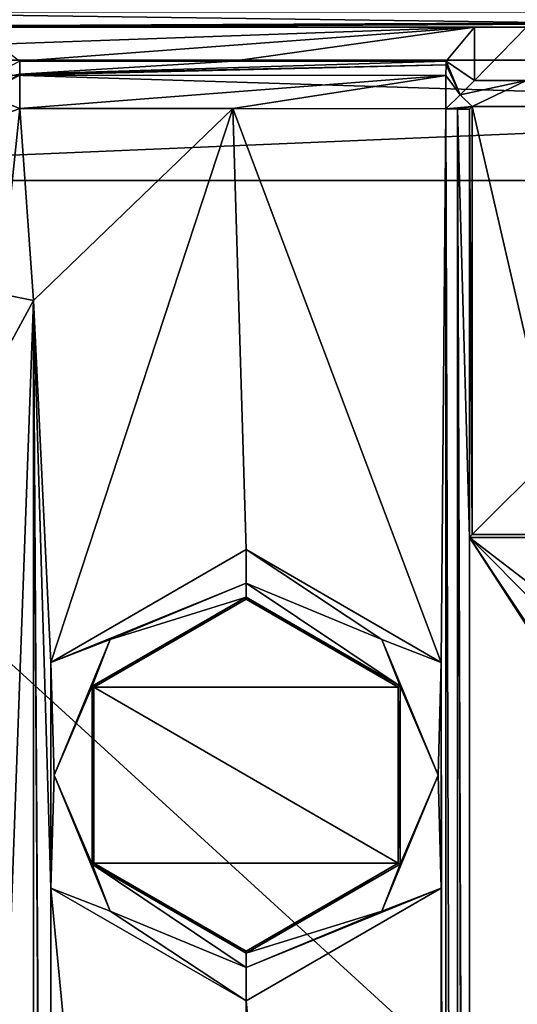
# Model space of a CAD drawing. Header units: metres. Extents: x -205 to 205, y -82 to 82.
# Tile 386 of 426: x 101 to 112, y 20 to 41. Entities that reach past the tile are written whole.
import ezdxf

# ---------------------------------------------------------------- set-up
doc = ezdxf.new("R2010")
doc.units = ezdxf.units.M
doc.layers.add('solid_PRT0003', color=7, linetype='CONTINUOUS')

msp = doc.modelspace()

# ---------------------------------------------------------------- linework, layer by layer
at = {"layer": 'solid_PRT0003'}
for points in [[(0, -75), (0, 75), (200, 75)], [(200, -75), (0, -75), (200, 75)], [(172.02478, 41.035542, 108.5), (89.953697, 41.035538, 108.5), (88.489235, 37.5, 108.5)], [(172.02478, 41.035542, 108.5), (88.489235, 37.5, 108.5), (173.489243, 37.5, 108.5)], [(90.963112, 40.026123, 108.410858), (93.489235, 41.072483, 108.410858), (171.015366, 40.026123, 108.410858)], [(93.489235, 40.722591, 75), (96.875961, 40.722591, 75), (168.489243, 41.072483, 108.410858)], [(93.489235, 41.072483, 108.410858), (93.489235, 40.722591, 75), (168.489243, 41.072483, 108.410858)], [(171.015366, 40.026123, 108.410858), (93.489235, 41.072483, 108.410858), (168.489243, 41.072483, 108.410858)], [(96.875961, 40.722591, 75), (100.246826, 40.722591, 75), (168.489243, 41.072483, 108.410858)], [(100.246826, 40.722591, 75), (110.791389, 40.722591, 75), (168.489243, 41.072483, 108.410858)], [(110.791389, 40.722591, 75), (111.887085, 40.722591, 75), (168.489243, 41.072483, 108.410858)], [(100.246826, 40.722591, 75), (100.759094, 40.366833, 41.028507), (110.791389, 40.722591, 75)], [(100.759094, 40.366833, 41.028507), (101.227745, 40.010365, 6.989528), (110.791389, 40.722591, 75)], [(101.227745, 40.010365, 6.989528), (105.712822, 40.010365, 6.989528), (110.791389, 40.722591, 75)], [(105.712822, 40.010365, 6.989528), (110.197868, 40.010365, 6.989528), (110.791389, 40.722591, 75)], [(110.791389, 39.602154, 75), (110.791389, 40.722591, 75), (110.197868, 40.010365, 6.989528)], [(110.791389, 39.602154, 75), (111.887085, 40.722591, 75), (110.791389, 40.722591, 75)], [(110.791389, 39.602154, 75), (111.887085, 39.602154, 75), (111.887085, 40.722591, 75)], [(90.963112, 40.026123, 108.410858), (172.061722, 37.5, 108.410858), (89.916756, 37.5, 108.410858)], [(90.963112, 40.026123, 108.410858), (171.015366, 40.026123, 108.410858), (172.061722, 37.5, 108.410858)], [(100.406799, 39.58062, 6.983176), (101.228134, 39.736137, 6.312008), (101.227745, 40.010365, 6.989528)], [(101.228134, 39.736137, 6.312008), (105.712822, 40.010365, 6.989528), (101.227745, 40.010365, 6.989528)], [(101.228134, 39.736137, 6.312008), (110.197868, 40.010365, 6.989528), (105.712822, 40.010365, 6.989528)], [(101.228134, 39.736137, 6.312008), (110.194511, 39.929047, 6.604853), (110.197868, 40.010365, 6.989528)], [(110.194511, 39.929047, 6.604853), (110.488655, 39.299423, 40.310471), (110.197868, 40.010365, 6.989528)], [(110.488655, 39.299423, 40.310471), (110.791389, 39.602154, 75), (110.197868, 40.010365, 6.989528)], [(100.406799, 39.58062, 6.983176), (100.463272, 39.316238, 6.433024), (101.228134, 39.736137, 6.312008)], [(100.463272, 39.316238, 6.433024), (101.228134, 39.714111, 6.289498), (101.228134, 39.736137, 6.312008)], [(101.228134, 39.714111, 6.289498), (110.191689, 39.70578, 6.28134), (110.194511, 39.929047, 6.604853)], [(101.228134, 39.736137, 6.312008), (101.228134, 39.714111, 6.289498), (110.194511, 39.929047, 6.604853)], [(110.194511, 39.929047, 6.604853), (110.191689, 39.70578, 6.28134), (110.488655, 39.299423, 40.310471)], [(100.463272, 39.316238, 6.433024), (101.228134, 39.010418, 6), (101.228134, 39.714111, 6.289498)], [(101.228134, 39.714111, 6.289498), (101.228134, 39.010418, 6), (110.191689, 39.70578, 6.28134)], [(110.191689, 39.70578, 6.28134), (101.228134, 39.010418, 6), (105.708687, 39.010742, 6)], [(110.191689, 39.70578, 6.28134), (105.708687, 39.010742, 6), (110.189232, 39.005207, 6)], [(110.191689, 39.70578, 6.28134), (110.189232, 39.005207, 6), (110.488655, 39.299423, 40.310471)], [(110.488655, 39.299423, 40.310471), (111.887085, 39.602154, 75), (110.791389, 39.602154, 75)], [(110.488655, 39.299423, 40.310471), (110.746834, 39.057598, 12.6), (111.887085, 39.602154, 75)], [(112.431641, 39.057598, 12.6), (111.887085, 39.602154, 75), (110.746834, 39.057598, 12.6)], [(100.568413, 38.764652, 6.289814), (101.228134, 39.010418, 6), (100.463272, 39.316238, 6.433024)], [(110.488655, 39.299423, 40.310471), (110.189232, 39.005207, 6), (110.746834, 39.057598, 12.6)], [(100.828003, 35.119762, 6.289814), (101.228134, 39.010418, 6), (100.568413, 38.764652, 6.289814)], [(100.828003, 35.119762, 6.289814), (101.517036, 34.975193, 6), (101.228134, 39.010418, 6)], [(105.708687, 39.010742, 6), (101.228134, 39.010418, 6), (101.517036, 34.975193, 6)], [(101.883255, 27.370848, 6), (105.708687, 39.010742, 6), (101.517036, 34.975193, 6)], [(101.883255, 27.370848, 6), (105.989235, 29.741312, 6), (105.708687, 39.010742, 6)], [(110.095406, 27.370523, 6), (110.189232, 39.005207, 6), (105.708687, 39.010742, 6)], [(105.989235, 29.741312, 6), (110.095406, 27.370523, 6), (105.708687, 39.010742, 6)], [(110.095406, 27.370523, 6), (110.189232, -39.005207, 6), (110.189232, 39.005207, 6)], [(110.746834, 39.057598, 12.6), (110.189232, 39.005207, 6), (110.43615, 39, 6)], [(110.43615, -39, 6), (110.43615, 39, 6), (110.189232, 39.005207, 6)], [(110.189232, -39.005207, 6), (110.43615, -39, 6), (110.189232, 39.005207, 6)], [(110.746834, 39.057598, 12.6), (110.43615, 39, 6), (110.689232, 39, 6)], [(110.689232, 30, 6), (110.689232, 39, 6), (110.43615, 39, 6)], [(110.689232, -30, 6), (110.689232, 30, 6), (110.43615, 39, 6)], [(110.689232, -39, 6), (110.689232, -30, 6), (110.43615, 39, 6)], [(110.43615, -39, 6), (110.689232, -39, 6), (110.43615, 39, 6)], [(110.746834, 39.057598, 12.6), (110.689232, 39, 6), (110.746834, 30.057598, 12.6)], [(110.746834, 30.057598, 12.6), (110.689232, 39, 6), (110.689232, 30, 6)], [(110.746834, 39.057598, 12.6), (110.746834, 30.057598, 12.6), (112.431641, 31.742403, 12.6)], [(112.431641, 39.057598, 12.6), (110.746834, 39.057598, 12.6), (112.431641, 31.742403, 12.6)], [(88.489235, -37.5, 108.5), (173.489243, 37.5, 108.5), (88.489235, 37.5, 108.5)], [(88.489235, -37.5, 108.5), (173.489243, -37.5, 108.5), (173.489243, 37.5, 108.5)], [(172.061722, -37.5, 108.410858), (89.916756, -37.5, 108.410858), (89.916756, 37.5, 108.410858)], [(172.061722, 37.5, 108.410858), (172.061722, -37.5, 108.410858), (89.916756, 37.5, 108.410858)], [(100.828003, 35.119762, 6.289814), (99.58181, 31.422537, 6), (101.517036, 34.975193, 6)], [(101.517036, 34.975193, 6), (99.58181, 31.422537, 6), (100.989235, 20.299999, 6)], [(101.517036, 34.975193, 6), (100.989235, 20.299999, 6), (101.514763, -34.96476, 6)], [(101.883064, -27.370523, 6), (101.517036, 34.975193, 6), (101.514763, -34.96476, 6)], [(101.517036, 34.975193, 6), (101.883064, -27.370523, 6), (101.883255, -22.629152, 6)], [(101.883064, 22.629477, 6), (101.883255, 27.370848, 6), (101.517036, 34.975193, 6)], [(101.883255, -22.629152, 6), (101.883064, 22.629477, 6), (101.517036, 34.975193, 6)], [(110.746834, 30.057598, 12.6), (121.057465, 30.057598, 12.6), (112.431641, 31.742403, 12.6)], [(130.989243, 30.02618, 9), (110.746834, 30.057598, 12.6), (110.689232, 30, 6)], [(130.989243, 30.02618, 9), (110.689232, 30, 6), (151.28923, 30, 6)], [(130.989243, 30.02618, 9), (121.057465, 30.057598, 12.6), (110.746834, 30.057598, 12.6)], [(124.067749, 19.734287, 6), (151.28923, 30, 6), (110.689232, 30, 6)], [(120.910721, 14.265713, 6), (110.689232, 30, 6), (110.689232, -30, 6)], [(120.910851, 19.734362, 6), (124.067749, 19.734287, 6), (110.689232, 30, 6)], [(119.332008, 17, 6), (120.910851, 19.734362, 6), (110.689232, 30, 6)], [(120.910721, 14.265713, 6), (119.332008, 17, 6), (110.689232, 30, 6)], [(105.989235, 29.037296, 6.289814), (105.989235, 29.741312, 6), (101.883255, 27.370848, 6)], [(108.844032, 27.854799, 6.289814), (110.095406, 27.370523, 6), (105.989235, 29.741312, 6)], [(108.844032, 27.854799, 6.289814), (105.989235, 29.741312, 6), (105.989235, 29.037296, 6.289814)], [(103.134438, 27.854799, 6.289814), (105.989235, 29.037296, 6.289814), (101.883255, 27.370848, 6)], [(103.134438, 27.854799, 6.289814), (105.989235, 28.74135, 6.991273), (105.989235, 29.037296, 6.289814)], [(109.229347, 26.870661, 6.991273), (105.989235, 29.037296, 6.289814), (105.989235, 28.74135, 6.991273)], [(109.229347, 26.870661, 6.991273), (108.844032, 27.854799, 6.289814), (105.989235, 29.037296, 6.289814)], [(105.989235, 28.74135, 6.991273), (102.749138, 26.870682, 6.991273), (105.989235, 28.697639, 12)], [(103.134438, 27.854799, 6.289814), (102.749138, 26.870682, 6.991273), (105.989235, 28.74135, 6.991273)], [(102.749138, 26.870682, 6.991273), (102.786919, 26.848711, 12), (105.989235, 28.697639, 12)], [(109.191452, 26.84889, 12), (105.989235, 28.697639, 12), (102.786919, 26.848711, 12)], [(105.989235, 28.74135, 6.991273), (105.989235, 28.697639, 12), (109.191452, 26.84889, 12)], [(109.229347, 26.870661, 6.991273), (105.989235, 28.74135, 6.991273), (109.191452, 26.84889, 12)], [(101.951942, 25, 6.289814), (103.134438, 27.854799, 6.289814), (101.883255, 27.370848, 6)], [(101.951942, 25, 6.289814), (102.749138, 26.870682, 6.991273), (103.134438, 27.854799, 6.289814)], [(108.844032, 27.854799, 6.289814), (110.026535, 25, 6.289814), (110.095406, 27.370523, 6)], [(109.229347, 26.870661, 6.991273), (110.026535, 25, 6.289814), (108.844032, 27.854799, 6.289814)], [(101.951942, 25, 6.289814), (101.883255, 27.370848, 6), (101.883064, 22.629477, 6)], [(110.026535, 25, 6.289814), (110.095215, 22.629152, 6), (110.095406, 27.370523, 6)], [(110.189232, -39.005207, 6), (110.095406, 27.370523, 6), (110.095215, 22.629152, 6)], [(101.951942, 25, 6.289814), (102.749123, 23.129339, 6.991273), (102.749138, 26.870682, 6.991273)], [(102.749138, 26.870682, 6.991273), (102.749123, 23.129339, 6.991273), (102.786919, 26.848711, 12)], [(102.749123, 23.129339, 6.991273), (102.787018, 23.15111, 12), (102.786919, 26.848711, 12)], [(109.191551, 23.151289, 12), (109.191452, 26.84889, 12), (102.786919, 26.848711, 12)], [(109.191551, 23.151289, 12), (102.786919, 26.848711, 12), (102.787018, 23.15111, 12)], [(109.229347, 26.870661, 6.991273), (109.191452, 26.84889, 12), (109.191551, 23.151289, 12)], [(109.229347, 26.870661, 6.991273), (109.191551, 23.151289, 12), (109.229332, 23.129318, 6.991273)], [(109.229347, 26.870661, 6.991273), (109.229332, 23.129318, 6.991273), (110.026535, 25, 6.289814)], [(103.134438, 22.145201, 6.289814), (101.951942, 25, 6.289814), (101.883064, 22.629477, 6)], [(103.134438, 22.145201, 6.289814), (102.749123, 23.129339, 6.991273), (101.951942, 25, 6.289814)], [(110.026535, 25, 6.289814), (108.844032, 22.145201, 6.289814), (110.095215, 22.629152, 6)], [(109.229332, 23.129318, 6.991273), (108.844032, 22.145201, 6.289814), (110.026535, 25, 6.289814)], [(102.749123, 23.129339, 6.991273), (105.989235, 21.25865, 6.991273), (102.787018, 23.15111, 12)], [(105.989235, 20.962704, 6.289814), (105.989235, 21.25865, 6.991273), (102.749123, 23.129339, 6.991273)], [(105.989235, 20.962704, 6.289814), (102.749123, 23.129339, 6.991273), (103.134438, 22.145201, 6.289814)], [(109.191551, 23.151289, 12), (102.787018, 23.15111, 12), (105.989235, 21.302361, 12)], [(105.989235, 21.25865, 6.991273), (105.989235, 21.302361, 12), (102.787018, 23.15111, 12)], [(109.229332, 23.129318, 6.991273), (109.191551, 23.151289, 12), (105.989235, 21.302361, 12)], [(109.229332, 23.129318, 6.991273), (105.989235, 21.302361, 12), (105.989235, 21.25865, 6.991273)], [(109.229332, 23.129318, 6.991273), (105.989235, 21.25865, 6.991273), (108.844032, 22.145201, 6.289814)], [(101.883064, 22.629477, 6), (101.883255, -22.629152, 6), (105.989235, -20.258688, 6)], [(101.883064, 22.629477, 6), (105.989235, -20.258688, 6), (105.989235, 20.258688, 6)], [(103.134438, 22.145201, 6.289814), (101.883064, 22.629477, 6), (105.989235, 20.258688, 6)], [(110.095215, 22.629152, 6), (105.989235, 20.258688, 6), (110.095406, -22.629477, 6)], [(105.989235, 20.962704, 6.289814), (105.989235, 20.258688, 6), (110.095215, 22.629152, 6)], [(108.844032, 22.145201, 6.289814), (105.989235, 20.962704, 6.289814), (110.095215, 22.629152, 6)], [(110.095215, 22.629152, 6), (110.095406, -22.629477, 6), (110.189232, -39.005207, 6)], [(105.989235, 20.962704, 6.289814), (103.134438, 22.145201, 6.289814), (105.989235, 20.258688, 6)], [(108.844032, 22.145201, 6.289814), (105.989235, 21.25865, 6.991273), (105.989235, 20.962704, 6.289814)], [(100.989235, 20.299999, 6), (100.989235, -20.299999, 6), (101.514763, -34.96476, 6)], [(105.989235, 20.258688, 6), (105.989235, -20.258688, 6), (110.095406, -22.629477, 6)]]:
    msp.add_3dface(points, dxfattribs=at)

doc.saveas('drawing.dxf')
